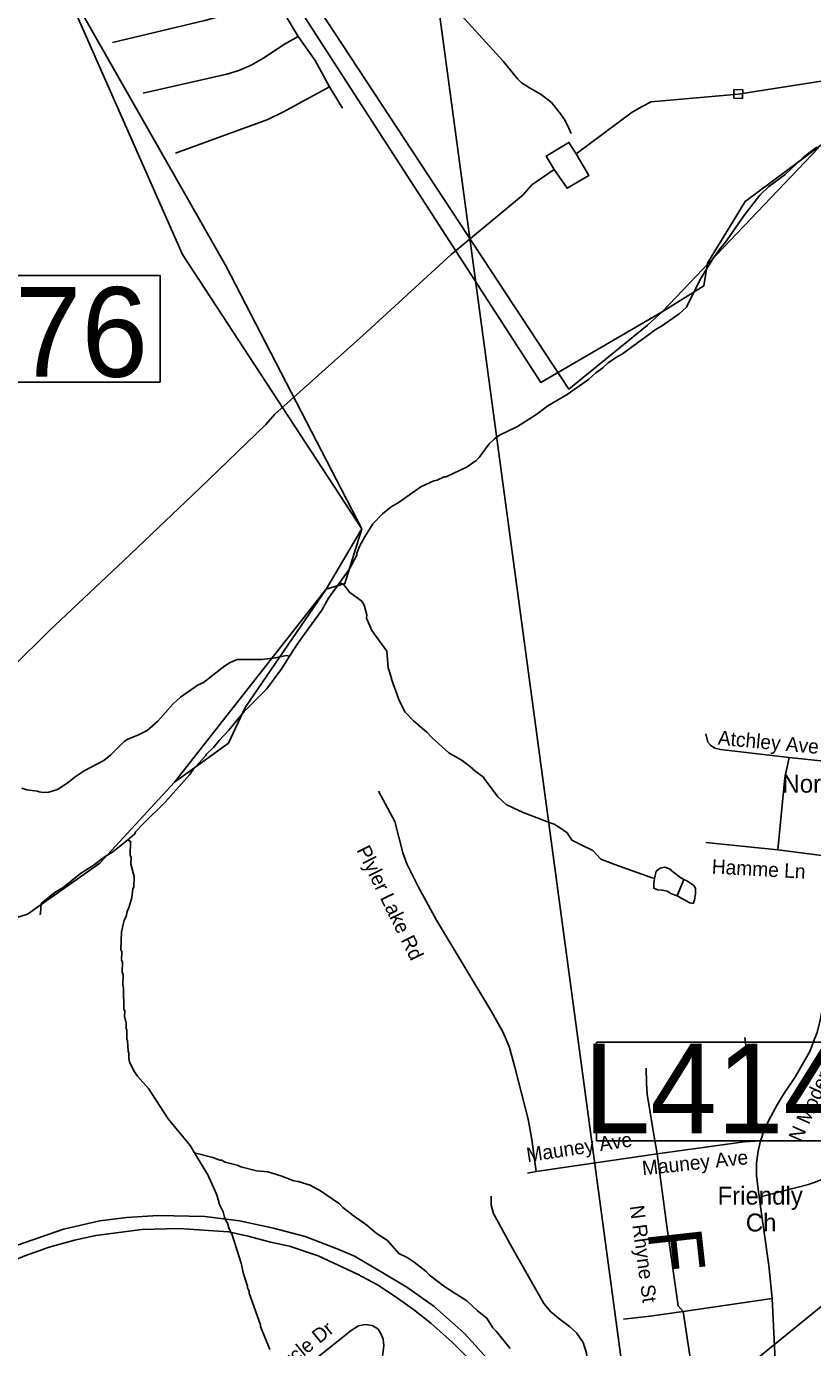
# Model space of a CAD drawing. Extents: x 1268485 to 1426702, y 514839 to 616766.
# Drawn here: x 1350409 to 1354008, y 564846 to 570888 of the extents above; entities that cross this region are included whole.
import ezdxf

# ---------------------------------------------------------------- set-up
doc = ezdxf.new("R2010")
doc.units = 0
for name, color, linetype in [('Old_Level_10', 7, 'Continuous'), ('Old_Level_22', 7, 'Continuous'), ('Old_Level_27', 7, 'Continuous'), ('Old_Level_31', 7, 'Continuous'), ('Old_Level_35', 7, 'Continuous'), ('Old_Level_48', 7, 'Continuous'), ('Old_Level_49', 7, 'Continuous'), ('Old_Level_56', 7, 'Continuous'), ('Old_Level_59', 7, 'Continuous'), ('Old_Level_62', 7, 'Continuous')]:
    doc.layers.add(name, color=color, linetype=linetype)

msp = doc.modelspace()

# ---------------------------------------------------------------- linework, layer by layer
at = {"layer": 'Old_Level_22'}
msp.add_line((1353810.666, 565479.198), (1353810.666, 565479.198), dxfattribs=at)
at = {"layer": 'Old_Level_27'}
for points in [[(1352551.074, 564757.624), (1352463.448, 564857.342), (1352414.194, 564910.481), (1352275.516, 565033.838), (1352150.183, 565121.428), (1352040.649, 565188.272), (1351910.841, 565263.42), (1351839.107, 565294.565), (1351685.761, 565353.738), (1351540.08, 565392.091), (1351384.543, 565424.965), (1351225.72, 565444.689), (1351012.13, 565450.168), (1350866.451, 565440.306), (1350744.87, 565424.965), (1350578.38, 565386.612), (1350328.644, 565300.044), (1349511.588, 564964.581), (1349296.681, 564890.706), (1349150.855, 564860.938), (1349099.746, 564850.09), (1349000.624, 564840.792)], [(1349353.865, 564837.066), (1349494.918, 564884.232), (1350401.333, 565265.222), (1350513.177, 565304.416), (1350628.613, 565337.512), (1350726.239, 565359.101), (1350937.648, 565385.517), (1351106.329, 565390.996), (1351334.702, 565375.327), (1351424.639, 565355.842), (1351526.939, 565327.62), (1351612.938, 565309.679), (1351744.769, 565265.133), (1351924.789, 565182.048), (1352015.865, 565133.007), (1352097.476, 565079.862), (1352181.453, 565020.531), (1352260.955, 564957.513), (1352359.911, 564868.226), (1352490.652, 564737.356)]]:
    msp.add_lwpolyline(points, dxfattribs=at)
at = {"layer": 'Old_Level_31'}
msp.add_line((1351924.58, 565276.345), (1351924.58, 565276.345), dxfattribs=at)
for points in [[(1349889.259, 569749.597), (1351021.048, 569749.597), (1351021.048, 569261.731), (1349889.259, 569261.731), (1349889.259, 569749.597)], [(1353019.438, 566242.99), (1354175.982, 566242.99), (1354175.982, 565791.989), (1353019.438, 565791.989), (1353019.438, 566242.99)]]:
    msp.add_lwpolyline(points, dxfattribs=at)
at = {"layer": 'Old_Level_35'}
for p, q in [((1351796.838, 570612.838), (1351855.482, 570515.079)), ((1353900.364, 567544.746), (1354225.269, 567509.375)), ((1352095.291, 567251.983), (1352020.242, 567390.547)), ((1353518.66, 567155.198), (1353849.409, 567121.826)), ((1353849.409, 567121.826), (1354176.467, 567080.149)), ((1352540.356, 566380.204), (1352285.887, 566801.022)), ((1352743.153, 565650.988), (1353297.204, 565732.239)), ((1352702.348, 565644.169), (1352743.153, 565650.988)), ((1353415.006, 565010.353), (1353823.367, 565069.768)), ((1353263.985, 564989.49), (1353415.006, 565010.353)), ((1353461.86, 564705.133), (1353415.006, 565010.353)), ((1353142.082, 564974.931), (1353263.985, 564989.49))]:
    msp.add_line(p, q, dxfattribs=at)
for points in [[(1352903.094, 570398.251), (1352892.841, 570422.703), (1352874.796, 570458.485), (1352854.291, 570489.243), (1352812.153, 570540.455), (1352766.119, 570576.8), (1352711.472, 570608.122), (1352674.666, 570630.318), (1352658.774, 570647.953), (1352592.132, 570729.256), (1352256.769, 571096.761), (1352124.408, 571245.731), (1352051.512, 571322.011), (1351942.425, 571427.868)], [(1351498.897, 571067.234), (1351457.271, 571035.501), (1351410.827, 570998.9), (1351357.103, 570964.707), (1351286.258, 570932.873), (1351225.152, 570915.803), (1350802.54, 570815.635)], [(1351498.897, 571067.234), (1351584.404, 570957.326), (1351652.788, 570842.496)], [(1351652.788, 570842.496), (1351591.17, 570807.125), (1351491.925, 570742.174), (1351437.894, 570711.571), (1351381.915, 570686.298), (1351326.038, 570670.048), (1350943.718, 570583.567)], [(1351652.788, 570842.496), (1351730.913, 570732.589), (1351796.838, 570612.838)], [(1351796.838, 570612.838), (1351742.601, 570583.567), (1351582.148, 570496.984), (1351513.661, 570462.74), (1351091.663, 570309.464)], [(1353518.968, 567652.296), (1353528.092, 567615.387), (1353539.883, 567601.494), (1353560.285, 567588.063), (1353586.737, 567580.63), (1353900.364, 567544.746)], [(1353849.409, 567121.826), (1353881.602, 567450.986), (1353900.364, 567544.746)], [(1352285.887, 566801.022), (1352203.661, 566951.376), (1352150.347, 567058.26), (1352131.585, 567108.241), (1352095.291, 567251.983)], [(1353929.379, 566085.852), (1353997.046, 566202.578), (1354012.733, 566245.024), (1354028.522, 566287.418), (1354042.158, 566343.705), (1354051.488, 566390.559), (1354060.92, 566437.413), (1354097.214, 566639.492)], [(1352743.153, 565650.988), (1352723.365, 565797.856), (1352706.654, 565890.539), (1352645.241, 566128.041), (1352618.379, 566222.365), (1352591.004, 566287.418), (1352540.356, 566380.204)], [(1353780.614, 565823.898), (1353756.623, 565857.27), (1353744.115, 565898.896), (1353697.158, 566264.504)], [(1353297.204, 565732.239), (1353279.672, 565827.588), (1353250.759, 566004.548), (1353247.171, 566055.145), (1353246.146, 566123.069)], [(1353780.614, 565823.898), (1353794.147, 565855.117), (1353807.783, 565886.388), (1353845.205, 565956.208), (1353873.503, 566002.139), (1353929.379, 566085.852)], [(1353297.204, 565732.239), (1353695.21, 565787.45), (1353769.131, 565791.602)], [(1353763.595, 565533.493), (1353762.877, 565538.517), (1353761.954, 565546.052), (1353751.599, 565632.379), (1353751.599, 565689.999), (1353758.263, 565744.389), (1353769.131, 565791.602)], [(1353769.131, 565791.602), (1353774.873, 565807.75), (1353780.614, 565823.898)], [(1353415.006, 565010.353), (1353392.143, 565036.395), (1353339.957, 565400.978), (1353297.204, 565732.239)], [(1353763.595, 565533.493), (1353988.742, 565591.83), (1354002.173, 565595.829), (1354015.399, 565600.545), (1354179.235, 565664.726), (1354202.201, 565676.055)], [(1352536.153, 565537.542), (1352536.153, 565496.686), (1352547.226, 565459.52), (1352630.887, 565305.116), (1352777.909, 565046.699), (1352809.385, 565009.482), (1352852.241, 564974.111), (1352894.994, 564942.584), (1352926.675, 564912.8), (1352958.15, 564868.201), (1352973.119, 564819.809), (1352982.654, 564761.113)], [(1353823.367, 565069.768), (1353807.783, 565220.737), (1353763.595, 565533.493)], [(1353834.748, 564334.297), (1353842.13, 564442.616), (1353845.41, 564600.864), (1353823.367, 565069.768)], [(1351477.879, 564589.484), (1351895.98, 564923.104), (1351928.891, 564944.686), (1351959.136, 564950.94), (1351991.329, 564946.839), (1352017.474, 564932.178), (1352031.007, 564910.288), (1352042.49, 564884.298), (1352044.54, 564853.078)], [(1352044.54, 564853.078), (1352021.78, 564670.121), (1351922.124, 563942.237)]]:
    msp.add_lwpolyline(points, dxfattribs=at)
at = {"layer": 'Old_Level_48'}
for points in [[(1354035.708, 570333.722), (1353318.649, 569583.317), (1352763.81, 569260.126), (1351475.55, 571252.045)], [(1350538.635, 571168.35), (1351124.207, 569845.984), (1351944.008, 568590.574), (1351781.693, 568314.418), (1351086.777, 567432.265), (1350745.78, 567061.678), (1350414.727, 566828.68), (1350188.76, 566757.778)]]:
    msp.add_lwpolyline(points, dxfattribs=at)
at = {"layer": 'Old_Level_49'}
for points in [[(1350538.635, 571168.35), (1351320.962, 569796.386), (1351944.008, 568590.574), (1351865.942, 568339.964), (1351781.693, 568314.418), (1351410.996, 567773.101), (1351333.741, 567609.914), (1351086.777, 567432.265), (1350745.78, 567061.678), (1350414.727, 566828.68), (1350188.76, 566757.778)], [(1354127.893, 570406.192), (1353698.699, 570088.406), (1353527.021, 569804.976), (1353509.853, 569701.909), (1353318.649, 569583.317), (1353252.337, 569521.544), (1352891.813, 569229.524), (1351604.23, 571187.775)]]:
    msp.add_lwpolyline(points, dxfattribs=at)
at = {"layer": 'Old_Level_56'}
msp.add_line((1353192.99, 564341.141), (1355660.422, 566343.331), dxfattribs=at)
for points in [[(1351811.737, 574554.065), (1352102.651, 572403.06), (1353192.99, 564341.141)], [(1357846.085, 571576.266), (1357523.058, 571458.683), (1357073.371, 571296.455), (1356615.568, 571138.592), (1356181.803, 570972.041), (1353667.661, 570579.25), (1353268.753, 570543.861), (1353228.31, 570522.865), (1353181.542, 570495.794), (1352925.38, 570305.256)], [(1353647.256, 570559.651), (1353687.259, 570558.845), (1353688.066, 570598.849), (1353648.063, 570599.655), (1353647.256, 570559.651)], [(1352925.38, 570305.256), (1352892.429, 570358.145), (1352788.894, 570294.398), (1352825.685, 570233.428)], [(1352825.685, 570233.428), (1352883.798, 570148.216), (1352983.211, 570206.043), (1352925.38, 570305.256)], [(1352825.685, 570233.428), (1352722.03, 570163.68), (1352683.104, 570118.641), (1352352.848, 569845.755), (1351948.37, 569474.315), (1351546.339, 569115.032), (1351505.368, 569067.833), (1351200.711, 568774.422), (1350855.329, 568446.013), (1350513.864, 568123.329), (1350178.479, 567794.519), (1349517.64, 568315.272), (1349458.204, 568344.682), (1349136.228, 568621.897), (1348705.898, 568983.534), (1348660.579, 569018.463), (1348303.168, 569324.606), (1348280.132, 569363.088), (1348230.611, 569388.096), (1347537.09, 569607.561), (1347482.928, 569600.849), (1346899.06, 569621.61)]]:
    msp.add_lwpolyline(points, dxfattribs=at)
at = {"layer": 'Old_Level_59'}
for points in [[(1351843.487, 568345.167), (1351887.778, 568407.503), (1351921.304, 568470.659), (1351921.509, 568478.656), (1351934.222, 568510.337), (1351959.341, 568557.704), (1351994.713, 568612.863), (1352039.824, 568659.717), (1352078.579, 568690.731), (1352111.08, 568709.955), (1352214.836, 568783.363), (1352273.481, 568809.866), (1352289.578, 568813.506), (1352321.873, 568828.68), (1352329.87, 568828.475), (1352426.963, 568874.047), (1352467.665, 568903.062), (1352482.019, 568916.698), (1352527.541, 568979.547), (1352552.044, 569002.923), (1352574.395, 569018.404), (1352657.441, 569058.338), (1352740.692, 569112.215), (1352795.646, 569152.867), (1352884.946, 569204.643), (1352982.551, 569274.206), (1353015.257, 569303.376), (1353047.86, 569326.597), (1353072.364, 569349.973), (1353104.967, 569373.144), (1353137.366, 569390.368), (1353292.077, 569504.48), (1353316.479, 569517.86), (1353397.782, 569573.839), (1353430.488, 569605.058), (1353493.541, 569731.473), (1353551.878, 569826.002), (1353584.994, 569873.164), (1353605.499, 569896.642), (1353692.544, 570022.493), (1353766.773, 570116.612), (1353807.783, 570155.623), (1353883.14, 570211.756), (1353962.905, 570287.728), (1353987.409, 570307.156), (1354028.112, 570336.12)], [(1351613.624, 568007.549), (1351653.609, 568069.372), (1351761.261, 568218.65), (1351792.531, 568273.912), (1351843.487, 568345.167)], [(1350873.18, 567168.168), (1350904.656, 567196.055), (1350908.86, 567203.95), (1350945.769, 567243.012), (1351044.194, 567340.565), (1351155.127, 567465.801), (1351171.736, 567489.382), (1351229.253, 567551.974), (1351233.457, 567559.868), (1351266.163, 567591.036), (1351290.974, 567622.409), (1351336.086, 567669.264), (1351406.111, 567755.54), (1351508.534, 567856.989), (1351578.867, 567951.21), (1351613.624, 568007.549)], [(1350475.995, 566877.199), (1350540.278, 566929.128), (1350576.778, 566950.249), (1350656.338, 567014.225), (1350715.188, 567050.776), (1350770.142, 567091.427), (1350804.693, 567112.547), (1350873.18, 567168.168)]]:
    msp.add_lwpolyline(points, dxfattribs=at)
at = {"layer": 'Old_Level_62'}
msp.add_line((1353387.324, 566912.366), (1353418.595, 566986.902), dxfattribs=at)
for points in [[(1351843.487, 568345.167), (1351862.044, 568334.145), (1351889.214, 568299.491), (1351944.27, 568260.121), (1351955.753, 568241.821), (1351966.723, 568197.58), (1351966.313, 568181.586), (1351991.022, 568124.941), (1352058.689, 568031.283), (1352064.943, 567955.106), (1352080.527, 567907.842), (1352079.604, 567902.767), (1352113.438, 567809.93), (1352142.043, 567753.233), (1352181.105, 567712.222), (1352241.801, 567660.754), (1352265.177, 567636.148), (1352343.506, 567566.225), (1352404.304, 567530.7), (1352450.954, 567494.611), (1352453.722, 567489.485), (1352502.422, 567453.857), (1352504.677, 567448.218)], [(1351613.624, 568007.549), (1351598.245, 568010.727), (1351549.955, 567999.962), (1351485.876, 567993.554), (1351373.815, 567992.323), (1351341.519, 567979.149), (1351317.118, 567963.719), (1351219.308, 567888.157), (1351195.01, 567876.776), (1351113.707, 567820.797), (1351081.001, 567789.629), (1351011.078, 567711.351), (1350962.071, 567668.598), (1350921.573, 567647.631), (1350873.078, 567628.818), (1350856.776, 567617.232), (1350795.363, 567556.742), (1350762.76, 567531.571), (1350673.562, 567483.794), (1350632.962, 567456.779), (1350600.359, 567429.61), (1350551.556, 567398.852), (1350511.264, 567385.831), (1350487.272, 567384.446), (1350467.28, 567386.907), (1350459.385, 567391.111), (1350411.506, 567396.339), (1350387.72, 567404.901)], [(1352504.677, 567448.218), (1352567.628, 567364.916), (1352604.743, 567330.108), (1352637.244, 567314.831), (1352683.073, 567293.198), (1352747.049, 567268.797), (1352789.392, 567252.137), (1352824.354, 567240.449), (1352854.496, 567221.584), (1352884.434, 567200.31), (1352905.657, 567165.81), (1352947.897, 567145.51), (1353002.134, 567118.853), (1353039.043, 567080.354), (1353098.201, 567057.286), (1353204.52, 567018.634), (1353263.78, 566996.745), (1353284.08, 566990.593)], [(1350873.18, 567168.168), (1350885.791, 567160.53), (1350884.253, 567096.553), (1350888.149, 567088.454), (1350887.329, 567056.466), (1350901.99, 567000.128), (1350900.863, 566952.146), (1350896.659, 566944.251), (1350891.635, 566904.369), (1350878.512, 566856.745), (1350870.105, 566840.905), (1350865.594, 566817.067), (1350857.186, 566801.278), (1350843.858, 566747.606), (1350841.91, 566665.636), (1350845.703, 566657.537), (1350844.781, 566617.552), (1350848.574, 566609.452), (1350847.446, 566561.522), (1350851.24, 566553.422), (1350850.112, 566505.44), (1350853.701, 566489.343), (1350855.341, 566393.327), (1350859.237, 566385.228), (1350858.622, 566361.237), (1350865.799, 566329.043), (1350865.286, 566305.052), (1350869.079, 566297.004), (1350868.157, 566257.019), (1350871.95, 566248.92), (1350874.718, 566200.835), (1350878.614, 566192.735), (1350877.999, 566168.795), (1350881.588, 566152.699), (1350900.657, 566112.201), (1350918.087, 566087.8), (1350968.632, 566030.539), (1351057.317, 565892.334), (1351158.408, 565769.815), (1351178.298, 565736.853)], [(1353284.08, 566990.593), (1353292.282, 567024.119), (1353310.84, 567038.319), (1353331.55, 567042.779), (1353352.158, 567035.038), (1353372.458, 567018.839), (1353404.856, 566993.822), (1353418.595, 566986.902)], [(1353387.324, 566912.366), (1353362.103, 566921.746), (1353342.828, 566933.076), (1353318.632, 566938.458), (1353297.921, 566940.099), (1353281.005, 566946.507), (1353281.415, 566967.165), (1353284.08, 566990.593)], [(1353418.595, 566986.902), (1353432.538, 566979.879), (1353463.808, 566958.553), (1353472.011, 566946.25), (1353471.6, 566923.131), (1353467.294, 566891.604), (1353460.938, 566877.148), (1353445.251, 566879.865), (1353412.751, 566898.781), (1353387.324, 566912.366)], [(1350475.995, 566877.199), (1350473.944, 566830.806), (1350471.164, 566825.585)], [(1351178.298, 565736.853), (1351263.087, 565715.22), (1351294.768, 565702.404), (1351302.765, 565702.199), (1351318.554, 565693.844), (1351374.225, 565680.464), (1351390.014, 565672.056), (1351461.577, 565654.269), (1351513.456, 565648.988), (1351573.023, 565631.508), (1351632.488, 565608.029), (1351652.378, 565605.517), (1351708.05, 565588.139), (1351755.417, 565562.969), (1351841.949, 565502.786), (1351857.533, 565486.434), (1351904.695, 565449.267), (1351967.646, 565405.694), (1352010.707, 565368.631), (1352061.867, 565335.361), (1352114.463, 565276.05), (1352151.988, 565257.083), (1352183.566, 565236.321), (1352238.52, 565192.952), (1352254.104, 565176.548), (1352324.744, 565122.824), (1352424.605, 565059.002), (1352474.125, 565013.071), (1352517.391, 564980.006), (1352544.252, 564935.356), (1352559.939, 564920.951), (1352624.018, 564841.39)], [(1351178.298, 565736.853), (1351239.198, 565635.814), (1351278.979, 565546.821), (1351290.256, 565514.526), (1351290.051, 565506.529), (1351309.121, 565466.082), (1351316.503, 565441.886), (1351331.677, 565409.539), (1351335.368, 565393.442), (1351350.542, 565361.044), (1351391.45, 565232.015), (1351402.317, 565183.777), (1351420.977, 565127.285), (1351420.772, 565119.288), (1351428.359, 565103.139), (1351428.154, 565095.142), (1351480.647, 564949.812), (1351480.442, 564941.815), (1351523.913, 564836.777)]]:
    msp.add_lwpolyline(points, dxfattribs=at)

# ---------------------------------------------------------------- texts
at = {"layer": 'Old_Level_10'}
for s, height, rotation, p in [('Atchley Ave', 65.61666, 354.7430472, (1353572.255, 567603.451)), ('Plyler Lake Rd', 65.61666, 296.2195944, (1351918.55, 567121.907)), ('Hamme Ln', 65.6167, 356.8243861, (1353545.239, 567014.131)), ('N Modena St', 65.61666, 65.9193361, (1353955.117, 565782.201)), ('Mauney Ave', 65.6167, 8.6309556, (1352703.316, 565693.385)), ('Mauney Ave', 65.6167, 6.0639722, (1353230.712, 565633.434)), ('N Rhyne St', 65.6167, 277.6689278, (1353170.726, 565492.455)), ('Green Circle Dr', 65.61666, 39.2317111, (1351349.542, 564534.427))]:
    msp.add_text(s, height=height, rotation=rotation, dxfattribs=at).set_placement(p)
at = {"layer": 'Old_Level_22'}
for s, height, rotation, p in [('Northside', 82.0208, 0.0000167, (1353870.086, 567383.967)), ('Friendly', 82.0208, 0.0000167, (1353572.858, 565499.704)), ('Ch', 82.0208, 0.0000194, (1353702.348, 565376.672)), ('F', 246.062, 276.3374944, (1353251.984, 565376.456))]:
    msp.add_text(s, height=height, rotation=rotation, dxfattribs=at).set_placement(p)
at = {"layer": 'Old_Level_31'}
for s, p in [('276', (1350050.924, 569285.99)), ('L414', (1352959.376, 565825.387))]:
    msp.add_text(s, height=410.1042, dxfattribs=at).set_placement(p)

doc.saveas('drawing.dxf')
